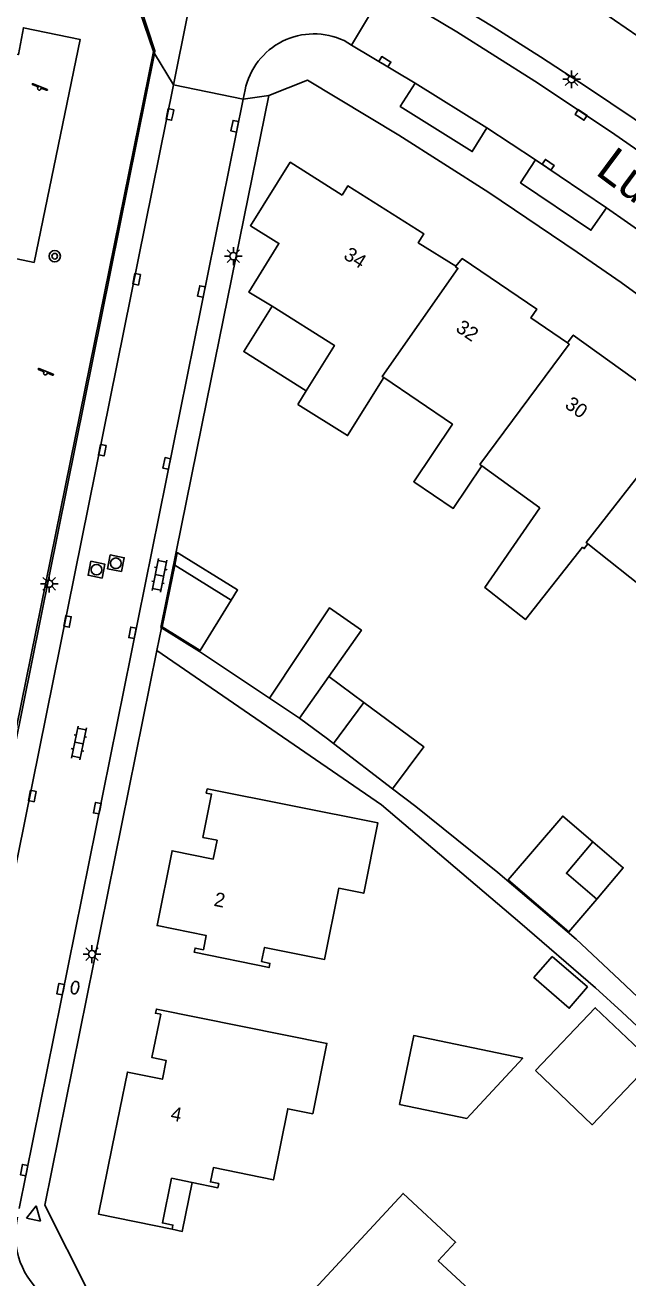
# Model space of a CAD drawing. Extents: x 128000 to 131008, y 398996 to 402500.
# Drawn here: x 128102.6 to 128145.2, y 399889.2 to 399977.7 of the extents above; entities that cross this region are included whole.
import ezdxf

# ---------------------------------------------------------------- set-up
doc = ezdxf.new("R2010")
doc.units = 0
for name, color, linetype in [('gg-afsc-erfafscheiding', 7, 'Continuous'), ('gg-afsc-hekwerk', 7, 'Continuous'), ('gg-afsc-muur', 7, 'Continuous'), ('gg-anno-huisnummerreeks BGT', 7, 'Continuous'), ('gg-anno-openbare ruimte label', 7, 'Continuous'), ('gg-bbg-bijgebouw', 7, 'Continuous'), ('gg-bbg-gedigitaliseerde bebouwing', 7, 'Continuous'), ('gg-bbg-gedigitaliseerde bijgebouw', 7, 'Continuous'), ('gg-bbg-hoofdgebouw', 7, 'Continuous'), ('gg-bbg-luifel en loopbrug', 7, 'Continuous'), ('gg-bbg-tussenscheiding', 7, 'Continuous'), ('gg-knt-verharding', 7, 'Continuous'), ('gg-knt-verharding nz', 7, 'Continuous'), ('gt-grn-weggrens', 7, 'Continuous'), ('gt-symb-boom', 7, 'Continuous'), ('gt-symb-brandkraan', 7, 'Continuous'), ('gt-symb-klinker verharding', 7, 'Continuous'), ('gt-symb-kolk', 7, 'Continuous'), ('gt-symb-lichtmast', 7, 'Continuous'), ('gt-symb-rioolschacht', 7, 'Continuous'), ('gt-symb-speelvoorziening', 7, 'Continuous'), ('gt-symb-waterafsluiter', 7, 'Continuous')]:
    doc.layers.add(name, color=color, linetype=linetype)

# ---------------------------------------------------------------- blocks, each defined once
blk = doc.blocks.new('gt0-KOLK')
at = {"layer": 'gt-symb-kolk'}
blk.add_lwpolyline([(0, 0), (0.375, 0), (0.375, 0.4), (-0.375, 0.4), (-0.375, 0), (0, 0)], dxfattribs=at)
blk = doc.blocks.new('gt0-LMAST')
at = {"layer": 'gt-symb-lichtmast'}
for p, q in [((-0.182, 0.173), (-0.447, 0.438)), ((-0.005, 0.246), (-0.005, 0.621)), ((0.172, 0.173), (0.437, 0.438)), ((-0.255, -0.004), (-0.63, -0.004)), ((-0.182, -0.181), (-0.447, -0.446)), ((-0.005, -0.254), (-0.005, -0.629)), ((0.437, -0.446), (0.172, -0.181)), ((0.245, -0.004), (0.62, -0.004))]:
    blk.add_line(p, q, dxfattribs=at)
blk.add_circle((-0.005, -0.004), 0.25, dxfattribs=at)
blk = doc.blocks.new('gt0-RS')
at = {"layer": 'gt-symb-rioolschacht'}
blk.add_lwpolyline([(-0.5, -0.5), (0.5, -0.5), (0.5, 0.5), (-0.5, 0.5)], close=True, dxfattribs=at)
blk.add_circle((0, 0), 0.375, dxfattribs=at)
blk = doc.blocks.new('gt0-KL1')
at = {"layer": 'gt-symb-klinker verharding'}
for p, q in [((-1.15, 0.3), (1.15, 0.3)), ((-1, -0.3), (-1, 0.3)), ((-0.5, 0.3), (-0.5, 0.45)), ((0, -0.3), (0, 0.3)), ((0.5, 0.3), (0.5, 0.45)), ((1, -0.3), (1, 0.3)), ((-1.15, -0.3), (1.15, -0.3)), ((-0.5, -0.45), (-0.5, -0.3)), ((0.5, -0.45), (0.5, -0.3))]:
    blk.add_line(p, q, dxfattribs=at)
blk = doc.blocks.new('gt0-SV')
at = {"layer": 'gt-symb-speelvoorziening'}
for p, q in [((-0.477, 0.255), (-0.08, 0.096)), ((0.542, -0.076), (-0.449, 0.324)), ((0.125, 0.014), (0.515, -0.143))]:
    blk.add_line(p, q, dxfattribs=at)
for centre, radius, start, end in [((-0.466, 0.291), 0.0369, 63.6251, 252.66016), ((-0.002, -0.005), 0.128, 127.68665, 8.59861), ((0.531, -0.111), 0.0363, 243.50852, 72.54358)]:
    blk.add_arc(centre, radius, start, end, dxfattribs=at)
blk = doc.blocks.new('gt0-BOOM')
at = {"layer": 'gt-symb-boom'}
for radius in [0.4, 0.2]:
    blk.add_circle((0, 0), radius, dxfattribs=at)
blk = doc.blocks.new('gt0-BR')
at = {"layer": 'gt-symb-brandkraan'}
for centre, radius, start, end in [((-0.244, 0), 0.206, 107.56694, 252.43307), ((0.599, -2.664), 3, 106.89205, 107.56694), ((0, -0.691), 0.938, 73.10799, 106.89205), ((-0.599, -2.664), 3, 72.43309, 73.10799), ((0.244, 0), 0.206, 287.56695, 72.43309), ((0.599, 2.664), 3, 252.43307, 253.10797), ((0, 0.691), 0.938, 253.10797, 286.89206), ((-0.599, 2.664), 3, 286.89206, 287.56695)]:
    blk.add_arc(centre, radius, start, end, dxfattribs=at)
blk = doc.blocks.new('gt0-WAFSL')
at = {"layer": 'gt-symb-waterafsluiter'}
for p, q in [((-0.5, -0.333), (0, 0.667)), ((0, 0.667), (0.5, -0.333)), ((0.5, -0.333), (-0.5, -0.333))]:
    blk.add_line(p, q, dxfattribs=at)

msp = doc.modelspace()

# ---------------------------------------------------------------- linework, layer by layer
at = {"layer": 'gg-afsc-erfafscheiding'}
msp.add_line((128112.248, 399935.095), (128114.938, 399933.427), dxfattribs=at)
for points in [[(128115.458, 399951.148), (128112.204, 399935.122), (128112.248, 399935.095)], [(128137.581, 399914.286), (128127.797, 399922.604), (128111.922, 399933.487)], [(128137.581, 399914.286), (128142.94, 399909.679), (128144.796, 399907.984), (128146.636, 399906.27), (128149.631, 399903.396), (128152.573, 399900.469), (128154.567, 399898.421), (128156.92, 399895.939), (128158.319, 399894.431), (128161.118, 399891.33), (128163.863, 399888.181), (128165.406, 399886.361), (128166.818, 399884.661), (128169.186, 399881.733), (128171.737, 399878.467), (128174.23, 399875.158), (128175.943, 399872.811), (128177.496, 399870.591), (128179.029, 399868.358), (128179.268, 399868.518)], [(128141.569, 399913.109), (128144.631, 399910.238), (128147.68, 399907.347)]]:
    msp.add_lwpolyline(points, dxfattribs=at)
at = {"layer": 'gg-afsc-hekwerk'}
for p, q in [((128110.156, 399980.298), (128111.674, 399975.793)), ((128111.674, 399975.793), (128098.287, 399909.835))]:
    msp.add_line(p, q, dxfattribs=at)
at = {"layer": 'gg-afsc-muur'}
msp.add_line((128114.938, 399933.427), (128119.88, 399930.137), dxfattribs=at)
msp.add_lwpolyline([(128128.59, 399923.733), (128130.22, 399922.489), (128136.038, 399917.824), (128141.569, 399913.109)], dxfattribs=at)
at = {"layer": 'gg-bbg-bijgebouw'}
msp.add_line((128119.88, 399930.137), (128122.009, 399928.709), dxfattribs=at)
at = {"layer": 'gg-bbg-gedigitaliseerde bebouwing'}
msp.add_line((128134.898, 399946.533), (128138.994, 399943.564), dxfattribs=at)
for points in [[(128121.878, 399950.868), (128125.409, 399948.669), (128127.956, 399952.773)], [(128127.956, 399952.773), (128132.817, 399949.475), (128130.085, 399945.409), (128132.879, 399943.53), (128134.898, 399946.533)], [(128138.994, 399943.564), (128135.117, 399937.943), (128137.972, 399935.678), (128142.002, 399940.792)], [(128142.002, 399940.792), (128142.131, 399940.698), (128142.379, 399941.038)], [(128142.379, 399941.038), (128146.834, 399937.508), (128146.541, 399937.14), (128149.271, 399934.982), (128150.288, 399936.268)]]:
    msp.add_lwpolyline(points, dxfattribs=at)
at = {"layer": 'gg-bbg-gedigitaliseerde bijgebouw'}
for p, q in [((128117.184, 399937.05), (128113.185, 399939.529)), ((128124.085, 399931.661), (128126.556, 399929.832)), ((128126.556, 399929.832), (128124.405, 399926.926))]:
    msp.add_line(p, q, dxfattribs=at)
for points in [[(128113.185, 399939.529), (128112.3, 399935.17), (128114.986, 399933.505), (128117.184, 399937.05)], [(128124.085, 399931.661), (128126.378, 399934.921), (128124.138, 399936.516), (128119.88, 399930.137)], [(128122.009, 399928.709), (128123.979, 399927.251), (128124.405, 399926.926)], [(128142.753, 399919.977), (128140.61, 399921.804), (128136.762, 399917.29)], [(128143.014, 399915.942), (128140.871, 399917.769), (128142.753, 399919.977)], [(128136.762, 399917.29), (128141.048, 399913.636), (128143.014, 399915.942)], [(128139.857, 399911.886), (128142.365, 399909.731), (128141.079, 399908.235), (128138.572, 399910.391), (128139.857, 399911.886)], [(128138.678, 399903.837), (128142.687, 399900.005), (128146.926, 399904.439), (128142.918, 399908.271), (128138.678, 399903.837)], [(128129.076, 399901.436), (128133.83, 399900.454), (128137.788, 399904.704), (128130.08, 399906.297), (128129.076, 399901.436)]]:
    msp.add_lwpolyline(points, dxfattribs=at)
at = {"layer": 'gg-bbg-hoofdgebouw'}
msp.add_line((128122.475, 399951.827), (128121.878, 399950.868), dxfattribs=at)
for points in [[(128146.27, 399982.69), (128143.442, 399978.566), (128148.405, 399975.181)], [(128125.02, 399965.662), (128121.347, 399967.973), (128118.539, 399963.49), (128120.554, 399962.246), (128118.429, 399958.802), (128120.081, 399957.811)], [(128133.06, 399960.627), (128130.406, 399962.294), (128130.797, 399962.915), (128125.422, 399966.301), (128125.02, 399965.662)], [(128140.953, 399955.224), (128138.368, 399956.987), (128138.779, 399957.603), (128133.51, 399961.171), (128133.06, 399960.627)], [(128120.081, 399957.811), (128124.475, 399955.038), (128122.475, 399951.827)], [(128148.657, 399949.562), (128146.086, 399951.435), (128146.527, 399952.039), (128141.362, 399955.77), (128140.953, 399955.224)], [(128115.473, 399923.722), (128115.415, 399923.427), (128115.787, 399923.352), (128115.174, 399920.293), (128116.175, 399920.092), (128115.91, 399918.769), (128112.999, 399919.352), (128111.939, 399914.066), (128115.419, 399913.367), (128115.215, 399912.357), (128114.627, 399912.475), (128114.567, 399912.181), (128119.859, 399911.108), (128119.918, 399911.402), (128119.329, 399911.521), (128119.533, 399912.531), (128123.783, 399911.675), (128124.784, 399916.707), (128126.551, 399916.356), (128127.537, 399921.329), (128115.473, 399923.722)], [(128114.42, 399895.923), (128116.239, 399895.549), (128116.299, 399895.844), (128115.711, 399895.964), (128115.917, 399896.974), (128120.166, 399896.106), (128121.179, 399901.135), (128122.945, 399900.78), (128123.944, 399905.75), (128111.885, 399908.173), (128111.826, 399907.879), (128112.199, 399907.803), (128111.578, 399904.746), (128112.579, 399904.543), (128112.31, 399903.22), (128109.842, 399903.721), (128108.768, 399898.438)], [(128112.994, 399892.621), (128107.8, 399893.676), (128108.768, 399898.438)], [(128114.42, 399895.923), (128112.961, 399896.224), (128112.319, 399893.064), (128113.054, 399892.915), (128112.994, 399892.621)], [(128120.963, 399886.138), (128121.183, 399885.934), (128121.442, 399886.213), (128123.725, 399884.087), (128124.421, 399884.834), (128125.409, 399883.914), (128123.692, 399882.071), (128127.637, 399878.396), (128129.75, 399880.664), (128130.503, 399879.961), (128130.093, 399879.522), (128130.312, 399879.317), (128134.002, 399883.259), (128133.782, 399883.464), (128133.372, 399883.025), (128132.619, 399883.728), (128135.578, 399886.898), (128131.818, 399890.389), (128133.043, 399891.709), (128129.326, 399895.157), (128120.963, 399886.138)]]:
    msp.add_lwpolyline(points, dxfattribs=at)
at = {"layer": 'gg-bbg-luifel en loopbrug'}
msp.add_line((128124.405, 399926.926), (128128.59, 399923.733), dxfattribs=at)
for points in [[(128120.081, 399957.811), (128118.062, 399954.612), (128122.475, 399951.827)], [(128117.184, 399937.05), (128117.631, 399937.771), (128113.365, 399940.416), (128113.185, 399939.529)], [(128126.556, 399929.832), (128130.787, 399926.701), (128128.59, 399923.733)], [(128142.753, 399919.977), (128144.896, 399918.15), (128143.014, 399915.942)], [(128112.994, 399892.621), (128113.72, 399892.474), (128114.42, 399895.923)]]:
    msp.add_lwpolyline(points, dxfattribs=at)
at = {"layer": 'gg-bbg-tussenscheiding'}
msp.add_line((128122.009, 399928.709), (128124.085, 399931.661), dxfattribs=at)
for points in [[(128127.956, 399952.773), (128127.853, 399952.846), (128133.206, 399960.481), (128133.034, 399960.595), (128133.06, 399960.627)], [(128134.898, 399946.533), (128134.756, 399946.638), (128141.076, 399955.12), (128140.953, 399955.224)], [(128142.379, 399941.038), (128142.267, 399941.131), (128148.782, 399949.426), (128148.634, 399949.537), (128148.657, 399949.562)]]:
    msp.add_lwpolyline(points, dxfattribs=at)
at = {"layer": 'gg-knt-verharding'}
for p, q in [((128125.677, 399976.257), (128128.063, 399980.221)), ((128114.085, 399978.375), (128113.089, 399973.45)), ((128125.677, 399976.257), (128125.158, 399976.567)), ((128130.186, 399973.56), (128125.677, 399976.257)), ((128098.457, 399909.801), (128111.749, 399975.668)), ((128113.089, 399973.45), (128097.249, 399895.09)), ((128113.089, 399973.45), (128118.024, 399972.421)), ((128118.157, 399973.081), (128118.024, 399972.421)), ((128118.024, 399972.421), (128102.198, 399894.083)), ((128115.458, 399951.148), (128119.849, 399972.683)), ((128135.246, 399970.41), (128138.697, 399968.147)), ((128143.697, 399964.768), (128146.689, 399962.688)), ((128112.248, 399935.095), (128111.922, 399933.487))]:
    msp.add_line(p, q, dxfattribs=at)
for points in [[(128113.792, 399989.935), (128114.46, 399989.599), (128121.57, 399985.819), (128125.091, 399983.865), (128128.581, 399981.871), (128135.695, 399977.545), (128139.043, 399975.421), (128142.363, 399973.253), (128145.655, 399971.043), (128152.197, 399966.473), (128155.422, 399964.122), (128158.607, 399961.718), (128161.64, 399959.352), (128164.635, 399956.938), (128170.51, 399951.996)], [(128111.749, 399975.668), (128111.784, 399975.839), (128110.269, 399980.46)], [(128169.164, 399950.976), (128164.355, 399954.994), (128159.457, 399958.904), (128154.474, 399962.704), (128149.409, 399966.394), (128144.062, 399970.112), (128138.634, 399973.712), (128133.128, 399977.189), (128128.063, 399980.221)], [(128092.513, 399963.147), (128095.386, 399977.015), (128102.137, 399975.579), (128102.493, 399977.477), (128106.494, 399976.651), (128103.238, 399960.899), (128092.513, 399963.147)], [(128164.481, 399943.989), (128162.582, 399945.625), (128159.695, 399948.038), (128156.77, 399950.409), (128153.81, 399952.737), (128150.818, 399955.023), (128147.795, 399957.268), (128144.736, 399959.475), (128141.646, 399961.638), (128135.384, 399965.844), (128129.027, 399969.886), (128122.57, 399973.765), (128119.849, 399972.683)], [(128135.246, 399970.41), (128134.217, 399968.735), (128129.129, 399971.924), (128130.186, 399973.56)], [(128143.697, 399964.768), (128142.612, 399963.172), (128137.634, 399966.53), (128138.697, 399968.147)], [(128111.922, 399933.487), (128104.004, 399894.33), (128107.146, 399888.108), (128111.07, 399884.876)]]:
    msp.add_lwpolyline(points, dxfattribs=at)
for centre, radius, start, end in [((128123.031, 399972.065), 4.979, 64.71627, 168.22381), ((128107.345, 399892.19), 5.424, 166.22424, 234.49787)]:
    msp.add_arc(centre, radius, start, end, dxfattribs=at)
at = {"layer": 'gg-knt-verharding nz'}
for p, q in [((128130.186, 399973.56), (128135.246, 399970.41)), ((128138.697, 399968.147), (128143.697, 399964.768))]:
    msp.add_line(p, q, dxfattribs=at)
at = {"layer": 'gt-grn-weggrens'}
for p, q in [((128111.674, 399975.793), (128111.749, 399975.668)), ((128111.749, 399975.668), (128113.089, 399973.45)), ((128119.849, 399972.683), (128118.024, 399972.421))]:
    msp.add_line(p, q, dxfattribs=at)

# ---------------------------------------------------------------- block references
at = {"layer": 'gt-symb-boom'}
msp.add_blockref('gt0-BOOM', (128104.702, 399961.344), dxfattribs=at)
at = {"layer": 'gt-symb-brandkraan', "rotation": 78.57767892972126}
msp.add_blockref('gt0-BR', (128106.138, 399909.687), dxfattribs=at)
at = {"layer": 'gt-symb-klinker verharding'}
for p, rotation in [((128112.107, 399938.802), -101.4223210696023), ((128106.415, 399926.966), 78.57767893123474)]:
    msp.add_blockref('gt0-KL1', p, dxfattribs=dict(at, rotation=rotation))
at = {"layer": 'gt-symb-kolk'}
for p, rotation in [((128127.939, 399974.909), -31.130799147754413), ((128113.041, 399971.316), 78.57767893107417), ((128117.629, 399970.48), 78.57767893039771), ((128141.802, 399971.153), -33.16559931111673), ((128139.465, 399967.637), -34.818354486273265), ((128110.69, 399959.675), 78.57767893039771), ((128115.273, 399958.813), 78.57767893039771), ((128108.26, 399947.6), 78.57767893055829), ((128112.821, 399946.671), 78.57767892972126), ((128105.801, 399935.508), 78.57767892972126), ((128110.396, 399934.699), 78.57767893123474), ((128103.313, 399923.18), 78.5776789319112), ((128107.905, 399922.317), 78.57767893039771), ((128105.314, 399909.539), 78.57767893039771), ((128102.738, 399896.754), 78.57767893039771)]:
    msp.add_blockref('gt0-KOLK', p, dxfattribs=dict(at, rotation=rotation))
at = {"layer": 'gt-symb-lichtmast'}
for p in [(128141.241, 399973.839), (128117.334, 399961.349), (128104.32, 399938.214), (128107.34, 399912.054)]:
    msp.add_blockref('gt0-LMAST', p, dxfattribs=at)
at = {"layer": 'gt-symb-rioolschacht', "rotation": 78.57767893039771}
for p in [(128109.023, 399939.655), (128107.655, 399939.204)]:
    msp.add_blockref('gt0-RS', p, dxfattribs=at)
at = {"layer": 'gt-symb-speelvoorziening'}
for p in [(128103.617, 399973.203), (128104.039, 399953.082)]:
    msp.add_blockref('gt0-SV', p, dxfattribs=at)
at = {"layer": 'gt-symb-waterafsluiter', "rotation": -11.4223210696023}
msp.add_blockref('gt0-WAFSL', (128103.269, 399893.623), dxfattribs=at)

# ---------------------------------------------------------------- texts
at = {"layer": 'gg-anno-huisnummerreeks BGT'}
for s, rotation, p in [('34', 327.8, (128125.053, 399961.215)), ('32', 325.9, (128132.981, 399956.095)), ('30', 324.1, (128140.695, 399950.702)), ('2', 348.6, (128115.903, 399915.472)), ('4', 348.5, (128112.84, 399900.339))]:
    msp.add_text(s, height=1, rotation=rotation, dxfattribs=at).set_placement(p)
at = {"layer": 'gg-anno-openbare ruimte label'}
msp.add_text('Lunterenstraat', height=2.5, rotation=323.3, dxfattribs=at).set_placement((128142.849, 399967.181))

doc.saveas('drawing.dxf')
